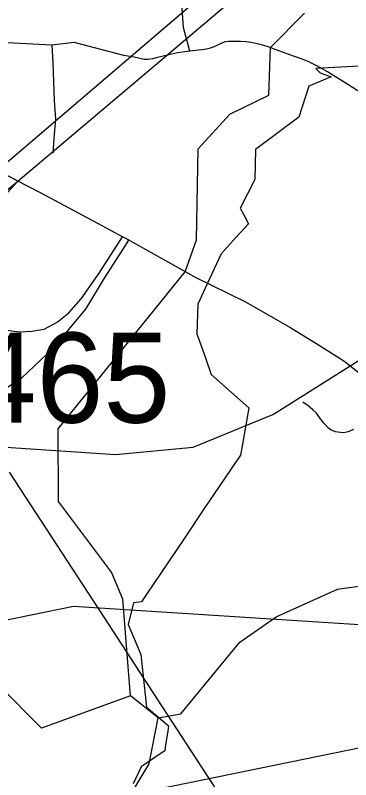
# Model space of a CAD drawing. Extents: x 2169602 to 2449496, y 721995 to 810662.
# Drawn here: x 2409108 to 2410332, y 802751 to 805536 of the extents above; entities that cross this region are included whole.
import ezdxf

# ---------------------------------------------------------------- set-up
doc = ezdxf.new("R2010")
doc.units = 0
doc.layers.add('Default', color=7, linetype='Continuous')

msp = doc.modelspace()

# ---------------------------------------------------------------- linework, layer by layer
at = {"layer": 'Default'}
for p, q in [((2409117.7, 804932), (2409037.9, 804974.3)), ((2409522.9, 804716.7), (2409498.6, 804729.6)), ((2409628.9, 802976.2), (2409527.8, 803057))]:
    msp.add_line(p, q, dxfattribs=at)
for points in [[(2409110.2, 804925.8), (2410113.1, 805773.3), (2410576.4, 806173.7), (2410810, 806419.6), (2410935.4, 806572.7), (2411066.7, 806768.4), (2411184.5, 806966.4), (2411306.3, 807238.1), (2411365.3, 807395.6), (2411414.2, 807562), (2411429.1, 807622.1), (2411440.2, 807674.8)], [(2409042.5, 804971.9), (2409882.6, 805688.3), (2410261.7, 806008.7), (2410529.9, 806246.1), (2410650, 806360.8), (2410872, 806624.1), (2411066.7, 806915.9), (2411184.5, 807137.2), (2411233.8, 807265.3), (2411317.7, 807499.1), (2411343.5, 807584.2)], [(2409744.9, 805405.6), (2409721.4, 805491.6), (2409716.8, 805560.3), (2409712.3, 805638.1), (2409712.3, 805715.9), (2409716.8, 805802.9), (2409730.6, 805880.7), (2409735.1, 805931.1), (2409739.7, 805990.6), (2409776.3, 806050.1), (2409812.9, 806187.5), (2409840.4, 806237.8), (2409886.2, 806297.4), (2410059.8, 806443.9)], [(2409527.8, 803057), (2409500.9, 803408.6), (2409458.9, 803507.8), (2409265.9, 803764.4), (2409264.9, 804030.1), (2409727.9, 804601.3), (2409768.9, 804718.5), (2409774.9, 805049.8), (2409890.9, 805175.4), (2410032.8, 805244.6), (2410039.8, 805418.3), (2410163.9, 805543.7)], [(2409240.9, 805427.5), (2408893, 805445.8), (2408769.5, 805450.4), (2408727.4, 805450.4)], [(2409744.9, 805405.6), (2409700, 805398.9), (2409673.7, 805393.3), (2409622, 805381.7), (2409608.2, 805378), (2409593.3, 805375.5), (2409587.7, 805375.2), (2409578.3, 805375.6), (2409542.1, 805383.4), (2409504, 805389), (2409323.2, 805436.6), (2409240.9, 805427.5)], [(2409240.9, 805427.5), (2409245.4, 805363.4), (2409250, 805226), (2409254.6, 805157.4), (2409250, 805102.4), (2409245.4, 805033.8)], [(2410059.8, 805410.5), (2410037.9, 805418.6), (2410010.9, 805427.2), (2409985.3, 805433.9), (2409967.7, 805436.9), (2409950, 805439.2), (2409929.2, 805440.6), (2409899.6, 805441), (2409886.6, 805440.7), (2409873.8, 805438.8), (2409857.9, 805433.1), (2409835.8, 805422.4), (2409827, 805418.5), (2409819.1, 805416.1), (2409810.7, 805413.7), (2409798, 805411.9), (2409744.9, 805405.6)], [(2412121.2, 805420.9), (2411522.7, 805408.3), (2411522.5, 805413.1), (2410205.2, 805342.1)], [(2412121.2, 805420.9), (2411522.7, 805408.3), (2411522.5, 805413.1), (2410205.2, 805342.1)], [(2410386.1, 805242.1), (2410321.5, 805283.6), (2410247.1, 805330.7), (2410208.8, 805352.3), (2410176.7, 805367.2), (2410158, 805374.8), (2410126.4, 805385.4), (2410083.6, 805401.7), (2410059.8, 805410.5)], [(2410205.2, 805342.1), (2410220.2, 805326.5), (2410261, 805311.6), (2410179.2, 805277.3), (2410142.5, 805165.4), (2409984.2, 805046.6), (2409982, 804937.9), (2409928.5, 804833.9), (2409942.2, 804808.6), (2409959.5, 804776.7), (2409914.5, 804727.6), (2409858.7, 804666.7), (2409808.7, 804557.7), (2409774.7, 804484.1), (2409770.7, 804376.1), (2409780.5, 804348.6), (2409802.7, 804285.1), (2409822.7, 804227.7), (2409960.5, 804105.7), (2409951.7, 804057.7), (2409936.5, 803973.9), (2409929.2, 803934.1), (2409797.7, 803738.9), (2409725.2, 803631.5), (2409586, 803424.9), (2409568.7, 803399.2), (2409539, 803396.2), (2409520, 803316.6), (2409566.2, 803207.2), (2409587.2, 803015.2), (2409638.5, 802972.1), (2409667.2, 802947.9), (2409664.2, 802928.1), (2409656.5, 802878.2), (2409653.2, 802856.7), (2409633.2, 802843.1), (2409567.5, 802797.9), (2409538.2, 802736.2)], [(2410205.2, 805342.1), (2410220.2, 805326.5), (2410261, 805311.6), (2410179.2, 805277.3), (2410142.5, 805165.4), (2409984.2, 805046.6), (2409982, 804937.9), (2409928.5, 804833.9), (2409942.2, 804808.6), (2409959.5, 804776.7), (2409914.5, 804727.6), (2409858.7, 804666.7), (2409808.7, 804557.7), (2409774.7, 804484.1), (2409770.7, 804376.1), (2409780.5, 804348.6), (2409802.7, 804285.1), (2409822.7, 804227.7), (2409960.5, 804105.7), (2409951.7, 804057.7), (2409936.5, 803973.9), (2409929.2, 803934.1), (2409797.7, 803738.9), (2409725.2, 803631.5), (2409586, 803424.9), (2409568.7, 803399.2), (2409539, 803396.2), (2409520, 803316.6), (2409566.2, 803207.2), (2409587.2, 803015.2), (2409638.5, 802972.1), (2409667.2, 802947.9), (2409664.2, 802928.1), (2409656.5, 802878.2), (2409653.2, 802856.7), (2409633.2, 802843.1), (2409567.5, 802797.9), (2409538.2, 802736.2)], [(2410059.8, 804089), (2410770.1, 804535.9), (2411085, 804844.4), (2411202.7, 805061.2)], [(2407772, 803339.7), (2407966.3, 803705.4), (2408009.1, 803783), (2408062.9, 803879.8), (2408125.8, 803971.1), (2408222.2, 804104.9), (2408355.6, 804252.7), (2408460.7, 804357.8), (2408537.5, 804434.5), (2408710.9, 804585), (2408917, 804766.6), (2409117.7, 804932)], [(2409117.7, 804932), (2408976.2, 804777), (2408952.2, 804746.3), (2408936.3, 804721.8), (2408924.6, 804696.3), (2408918.4, 804681), (2408909.3, 804638.1), (2408913.3, 804578.9), (2408927.6, 804521.7), (2408952.2, 804476.8), (2408989, 804433.9), (2409033.9, 804405.3), (2409076.8, 804389), (2409121.8, 804382.9), (2409168.8, 804384.9), (2409213.7, 804393.1), (2409260.7, 804417.6), (2409303.7, 804452.3), (2409348.6, 804503.3), (2409413.6, 804596.4), (2409498.6, 804729.6)], [(2409498.6, 804729.6), (2409409.2, 804777.3), (2409199.5, 804889.3), (2409117.7, 804932)], [(2407772, 803339.7), (2407995.8, 803601.8), (2408059.4, 803663.2), (2408221.8, 803790.1), (2408368.1, 803884.7), (2408601.7, 803972.4), (2408725, 804021.2), (2408987, 804123.6), (2409130.1, 804214.4), (2409246.4, 804323.2), (2409365.2, 804466), (2409433.4, 804578.8), (2409501.4, 804684.2), (2409522.6, 804716.7)], [(2409522.9, 804716.7), (2409767, 804581.2), (2409945.5, 804493.2), (2410110.1, 804400.5), (2410214.4, 804335.7), (2410307.1, 804277.8), (2410386, 804215.2), (2410621, 804004.4), (2410760.1, 803856.1), (2410954.8, 803578.2), (2411131, 803189), (2411464.9, 802558.9)], [(2410341.9, 804027.3), (2410328.2, 804020.9), (2410318.1, 804017.1), (2410304.2, 804014.8), (2410275.9, 804018.6), (2410262.2, 804024.8), (2410252.1, 804030.8), (2410233.6, 804050.5), (2410217.9, 804070.4), (2410207.6, 804086.1), (2410193.7, 804098.4), (2410175.4, 804114.1), (2410165.8, 804120.1), (2410157.4, 804126.2)], [(2406613, 803089), (2406696.1, 803103.7), (2406911, 803365), (2407044.1, 803457.5), (2407268, 803557.9), (2407693.1, 803618.1), (2407893, 803571.3), (2408118.9, 803389.5), (2408227, 803397.1), (2408450.9, 803530.3), (2408526, 803624), (2408625, 803831.9), (2408782.9, 803868), (2408982, 803968.9), (2409473.9, 803935.9), (2409756.9, 803962.9), (2410048.1, 804081.6), (2410059.8, 804089)], [(2409628.9, 802976.2), (2409711.9, 802990.9), (2409926.8, 803252.2), (2410059.9, 803344.6), (2410283.8, 803445.1), (2410708.9, 803505.3), (2410908.8, 803458.5), (2411134.8, 803276.7), (2411242.8, 803284.3), (2411466.8, 803417.5), (2411541.8, 803511.1), (2411640.8, 803719.1), (2411798.7, 803755.2), (2411997.8, 803856.1), (2412489.8, 803823), (2412772.7, 803850), (2413063.9, 803968.8), (2413075.6, 803976.1)], [(2410127.9, 802277.5), (2409645.4, 803016.2), (2409431.9, 803343.3), (2409086.2, 803871.9)], [(2410127.9, 802277.5), (2409645.4, 803016.2), (2409431.9, 803343.3), (2409086.2, 803871.9)], [(2410059.8, 803335.2), (2409319.9, 803382.8), (2406615.1, 802829.6), (2406514.7, 802813)], [(2412786.3, 803159.7), (2411692.8, 803230.3), (2410059.8, 803335.2)], [(2413075.6, 803222.4), (2412335.7, 803269.9), (2409630.9, 802716.8), (2409530.5, 802700.1)], [(2409527.8, 803057), (2409203.8, 802939), (2409046.1, 803095.2)], [(2409530.5, 802700.1), (2409596.9, 802809.6), (2409628.9, 802976.2)]]:
    msp.add_lwpolyline(points, dxfattribs=at)

# ---------------------------------------------------------------- texts
msp.add_text('C465', height=328.08, dxfattribs=at).set_placement((2408624.9, 804052))

doc.saveas('drawing.dxf')
